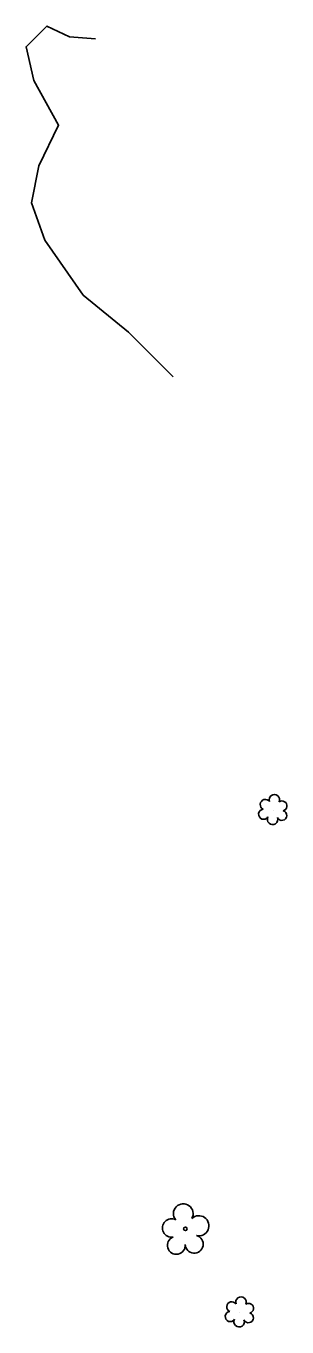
# Model space of a CAD drawing. Extents: x 3040896 to 3051146, y 687568 to 732976.
# Drawn here: x 3047273.8 to 3047323.1, y 708269.3 to 708515 of the extents above; entities that cross this region are included whole.
import ezdxf

# ---------------------------------------------------------------- set-up
doc = ezdxf.new("R2010")
doc.units = 0
for name, color, linetype in [('Exist Vegetation Hedge Row', 7, 'Continuous'), ('Exist Vegetation Shrub CELL', 7, 'Continuous'), ('Exist Vegetation Tree CELL', 7, 'Continuous')]:
    doc.layers.add(name, color=color, linetype=linetype)

msp = doc.modelspace()

# ---------------------------------------------------------------- linework, layer by layer
at = {"layer": 'Exist Vegetation Hedge Row'}
msp.add_lwpolyline([(3047301.62, 708448.75), (3047293.17, 708457.17), (3047284.61, 708464.17), (3047277.39, 708474.56), (3047274.87, 708481.57), (3047276.26, 708488.6), (3047279.98, 708496.29), (3047275.28, 708504.71), (3047273.83, 708511.09), (3047277.74, 708514.99), (3047282.06, 708512.92), (3047286.96, 708512.6)], dxfattribs=at)
at = {"layer": 'Exist Vegetation Shrub CELL'}
for p, q in [((3047320.49, 708366.81), (3047320.49, 708366.81)), ((3047314.19, 708271.92), (3047314.19, 708271.92))]:
    msp.add_line(p, q, dxfattribs=at)
for centre, radius, start, end in [((3047320.72, 708368.85), 0.99, 334.8391, 200.4717), ((3047319.01, 708367.93), 0.968, 35.8908, 245.4216), ((3047322.16, 708367.68), 0.929, 284.4567, 126.0861), ((3047318.69, 708366.1), 0.955, 95.1099, 327.9534), ((3047320.36, 708365.12), 0.984, 151.2797, 21.387), ((3047322.13, 708365.88), 0.937, 204.9913, 73.4601), ((3047312.7, 708273.05), 0.968, 35.8908, 245.4216), ((3047314.41, 708273.96), 0.99, 334.8391, 200.4717), ((3047312.39, 708271.22), 0.955, 95.1099, 327.9534), ((3047315.82, 708270.99), 0.937, 204.9913, 73.4601), ((3047315.86, 708272.79), 0.929, 284.4567, 126.0861), ((3047314.06, 708270.24), 0.984, 151.2797, 21.387)]:
    msp.add_arc(centre, radius, start, end, dxfattribs=at)
at = {"layer": 'Exist Vegetation Tree CELL'}
msp.add_line((3047303.91, 708287.8), (3047303.91, 708287.8), dxfattribs=at)
msp.add_circle((3047303.91, 708287.8), 0.326, dxfattribs=at)
for centre, radius, start, end in [((3047303.52, 708290.67), 1.86, 330.1651, 219.7134), ((3047301.3, 708287.95), 1.73, 62.6636, 279.3457), ((3047306.46, 708288.38), 1.9, 257.1011, 134.1999), ((3047302.2, 708284.67), 1.69, 111.5671, 6.231), ((3047305.58, 708284.9), 1.7, 181.2822, 74.56)]:
    msp.add_arc(centre, radius, start, end, dxfattribs=at)

doc.saveas('drawing.dxf')
